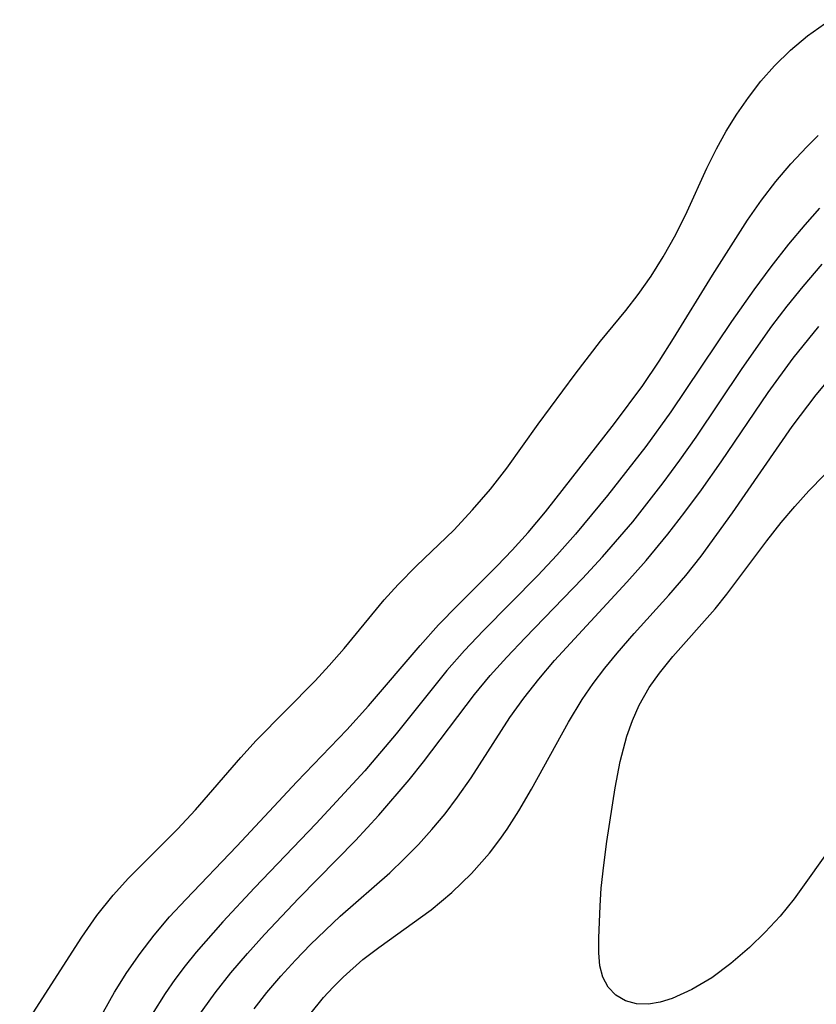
# Model space of a CAD drawing. Header units: metres. Extents: x 1073367 to 1082519, y 1569854 to 1574957.
# Tile 683 of 1056: x 1080986 to 1081040, y 1570992 to 1571058. Entities that reach past the tile are written whole.
import ezdxf

# ---------------------------------------------------------------- set-up
doc = ezdxf.new("R2010")
doc.units = ezdxf.units.M
doc.layers.add('CGG_CurvaNivelLidar_v1', color=253, linetype='Continuous', lineweight=30)

msp = doc.modelspace()

# ---------------------------------------------------------------- linework, layer by layer
at = {"layer": 'CGG_CurvaNivelLidar_v1'}
for p, q in [((1081039.0541, 1571057.2938, 77), (1081040.5617, 1571058.3843, 77)), ((1081037.8995, 1571056.3325, 77), (1081039.0541, 1571057.2938, 77)), ((1081036.8229, 1571055.2904, 77), (1081037.8995, 1571056.3325, 77)), ((1081035.9184, 1571054.2586, 77), (1081036.8229, 1571055.2904, 77)), ((1081035.0791, 1571053.1674, 77), (1081035.9184, 1571054.2586, 77)), ((1081034.3038, 1571052.0505, 77), (1081035.0791, 1571053.1674, 77)), ((1081033.5821, 1571050.896, 77), (1081034.3038, 1571052.0505, 77)), ((1081032.9229, 1571049.7051, 77), (1081033.5821, 1571050.896, 77)), ((1081038.9996, 1571049.8539, 76.5), (1081039.7705, 1571050.6058, 76.5)), ((1081032.2943, 1571048.4073, 77), (1081032.9229, 1571049.7051, 77)), ((1081037.9257, 1571048.7123, 76.5), (1081038.9996, 1571049.8539, 76.5)), ((1081036.9095, 1571047.5182, 76.5), (1081037.9257, 1571048.7123, 76.5)), ((1081030.971, 1571045.5117, 77), (1081032.2943, 1571048.4073, 77)), ((1081035.9553, 1571046.2728, 76.5), (1081036.9095, 1571047.5182, 76.5)), ((1081035.0252, 1571044.922, 76.5), (1081035.9553, 1571046.2728, 76.5)), ((1081030.191, 1571043.955, 77), (1081030.971, 1571045.5117, 77)), ((1081039.8448, 1571045.7335, 76), (1081038.8545, 1571044.6223, 76)), ((1081032.6752, 1571041.2364, 76.5), (1081035.0252, 1571044.922, 76.5)), ((1081038.8545, 1571044.6223, 76), (1081037.7745, 1571043.3183, 76)), ((1081029.3574, 1571042.476, 77), (1081030.191, 1571043.955, 77)), ((1081037.7745, 1571043.3183, 76), (1081036.592, 1571041.798, 76)), ((1081028.5449, 1571041.1788, 77), (1081029.3574, 1571042.476, 77)), ((1081036.592, 1571041.798, 76), (1081035.4409, 1571040.2451, 76)), ((1081038.7492, 1571040.472, 75.5), (1081040.0213, 1571041.9633, 75.5)), ((1081027.6708, 1571039.9284, 77), (1081028.5449, 1571041.1788, 77)), ((1081030.0552, 1571036.9944, 76.5), (1081032.6752, 1571041.2364, 76.5)), ((1081035.4409, 1571040.2451, 76), (1081033.9438, 1571038.1244, 76)), ((1081037.6864, 1571039.1514, 75.5), (1081038.7492, 1571040.472, 75.5)), ((1081026.8484, 1571038.8713, 77), (1081027.6708, 1571039.9284, 77)), ((1081025.1428, 1571036.795, 77), (1081026.8484, 1571038.8713, 77)), ((1081036.6566, 1571037.8013, 75.5), (1081037.6864, 1571039.1514, 75.5)), ((1081033.9438, 1571038.1244, 76), (1081029.8706, 1571032.0606, 76)), ((1081034.6527, 1571034.9708, 75.5), (1081036.6566, 1571037.8013, 75.5)), ((1081038.0905, 1571035.6649, 75), (1081039.81, 1571037.7916, 75)), ((1081023.4327, 1571034.5825, 77), (1081025.1428, 1571036.795, 77)), ((1081029.0847, 1571035.4679, 76.5), (1081030.0552, 1571036.9944, 76.5)), ((1081027.9826, 1571033.8338, 76.5), (1081029.0847, 1571035.4679, 76.5)), ((1081036.4049, 1571033.3594, 75), (1081038.0905, 1571035.6649, 75)), ((1081031.564, 1571030.3703, 75.5), (1081034.6527, 1571034.9708, 75.5)), ((1081020.9627, 1571031.243, 77), (1081023.4327, 1571034.5825, 77)), ((1081039.6298, 1571033.2026, 74.5), (1081040.6609, 1571034.4288, 74.5)), ((1081026.0865, 1571031.2853, 76.5), (1081027.9826, 1571033.8338, 76.5)), ((1081033.2375, 1571028.7088, 75), (1081036.4049, 1571033.3594, 75)), ((1081038.0043, 1571031.086, 74.5), (1081039.6298, 1571033.2026, 74.5)), ((1081029.8706, 1571032.0606, 76), (1081028.1917, 1571029.7442, 76)), ((1081018.8582, 1571028.288, 77), (1081020.9627, 1571031.243, 77)), ((1081021.4422, 1571025.3486, 76.5), (1081026.0865, 1571031.2853, 76.5)), ((1081034.0153, 1571025.2851, 74.5), (1081038.0043, 1571031.086, 74.5)), ((1081030.474, 1571028.8158, 75.5), (1081031.564, 1571030.3703, 75.5)), ((1081028.1917, 1571029.7442, 76), (1081025.6041, 1571026.4553, 76)), ((1081017.7614, 1571026.8662, 77), (1081018.8582, 1571028.288, 77)), ((1081029.3532, 1571027.2855, 75.5), (1081030.474, 1571028.8158, 75.5)), ((1081031.9151, 1571026.8246, 75), (1081033.2375, 1571028.7088, 75)), ((1081039.1285, 1571026.7586, 74), (1081040.1637, 1571027.8039, 74)), ((1081016.5528, 1571025.4713, 77), (1081017.7614, 1571026.8662, 77)), ((1081027.3071, 1571024.6826, 75.5), (1081029.3532, 1571027.2855, 75.5)), ((1081025.6041, 1571026.4553, 76), (1081023.4628, 1571023.8439, 76)), ((1081030.8084, 1571025.3157, 75), (1081031.9151, 1571026.8246, 75)), ((1081038.1849, 1571025.71, 74), (1081039.1285, 1571026.7586, 74)), ((1081037.2827, 1571024.625, 74), (1081038.1849, 1571025.71, 74)), ((1081015.2883, 1571024.1275, 77), (1081016.5528, 1571025.4713, 77)), ((1081020.291, 1571023.9601, 76.5), (1081021.4422, 1571025.3486, 76.5)), ((1081029.6681, 1571023.8389, 75), (1081030.8084, 1571025.3157, 75)), ((1081031.9144, 1571022.3793, 74.5), (1081034.0153, 1571025.2851, 74.5)), ((1081025.2737, 1571022.3219, 75.5), (1081027.3071, 1571024.6826, 75.5)), ((1081036.3152, 1571023.393, 74), (1081037.2827, 1571024.625, 74)), ((1081012.7776, 1571021.713, 77), (1081015.2883, 1571024.1275, 77)), ((1081019.2208, 1571022.7664, 76.5), (1081020.291, 1571023.9601, 76.5)), ((1081023.4628, 1571023.8439, 76), (1081022.2194, 1571022.4409, 76)), ((1081028.2066, 1571022.0875, 75), (1081029.6681, 1571023.8389, 75)), ((1081033.6326, 1571019.8258, 74), (1081036.3152, 1571023.393, 74)), ((1081018.2117, 1571021.7125, 76.5), (1081019.2208, 1571022.7664, 76.5)), ((1081022.2194, 1571022.4409, 76), (1081020.9363, 1571021.0747, 76)), ((1081023.937, 1571020.8736, 75.5), (1081025.2737, 1571022.3219, 75.5)), ((1081030.8712, 1571021.0637, 74.5), (1081031.9144, 1571022.3793, 74.5)), ((1081011.5555, 1571020.4811, 77), (1081012.7776, 1571021.713, 77)), ((1081015.562, 1571019.0876, 76.5), (1081018.2117, 1571021.7125, 76.5)), ((1081026.9114, 1571020.6339, 75), (1081028.2066, 1571022.0875, 75)), ((1081020.9363, 1571021.0747, 76), (1081017.2547, 1571017.3614, 76)), ((1081029.7365, 1571019.759, 74.5), (1081030.8712, 1571021.0637, 74.5)), ((1081010.6216, 1571019.4321, 77), (1081011.5555, 1571020.4811, 77)), ((1081020.0792, 1571016.8919, 75.5), (1081023.937, 1571020.8736, 75.5)), ((1081022.05, 1571015.3612, 75), (1081026.9114, 1571020.6339, 75)), ((1081027.4052, 1571017.1803, 74.5), (1081029.7365, 1571019.759, 74.5)), ((1081032.844, 1571018.8425, 74), (1081033.6326, 1571019.8258, 74)), ((1081007.9244, 1571016.1649, 77), (1081010.6216, 1571019.4321, 77)), ((1081014.2608, 1571017.7536, 76.5), (1081015.562, 1571019.0876, 76.5)), ((1081029.9937, 1571015.6457, 74), (1081032.844, 1571018.8425, 74)), ((1081013.0232, 1571016.386, 76.5), (1081014.2608, 1571017.7536, 76.5)), ((1081017.2547, 1571017.3614, 76), (1081016.0034, 1571016.0429, 76)), ((1081026.2649, 1571015.8606, 74.5), (1081027.4052, 1571017.1803, 74.5)), ((1081009.5705, 1571012.3327, 76.5), (1081013.0232, 1571016.386, 76.5)), ((1081018.8538, 1571015.6014, 75.5), (1081020.0792, 1571016.8919, 75.5)), ((1081006.9227, 1571015.0292, 77), (1081007.9244, 1571016.1649, 77)), ((1081016.0034, 1571016.0429, 76), (1081014.8208, 1571014.688, 76)), ((1081025.4359, 1571014.8492, 74.5), (1081026.2649, 1571015.8606, 74.5)), ((1081029.0966, 1571014.5261, 74), (1081029.9937, 1571015.6457, 74)), ((1081005.9723, 1571013.9952, 77), (1081006.9227, 1571015.0292, 77)), ((1081017.736, 1571014.36, 75.5), (1081018.8538, 1571015.6014, 75.5)), ((1081020.9906, 1571014.1247, 75), (1081022.05, 1571015.3612, 75)), ((1081014.8208, 1571014.688, 76), (1081011.4212, 1571010.4451, 76)), ((1081016.6831, 1571013.0903, 75.5), (1081017.736, 1571014.36, 75.5)), ((1081024.6455, 1571013.8151, 74.5), (1081025.4359, 1571014.8492, 74.5)), ((1081028.4171, 1571013.5453, 74), (1081029.0966, 1571014.5261, 74)), ((1081002.0276, 1571010.001, 77), (1081005.9723, 1571013.9952, 77)), ((1081019.9892, 1571012.8505, 75), (1081020.9906, 1571014.1247, 75)), ((1081023.9076, 1571012.7493, 74.5), (1081024.6455, 1571013.8151, 74.5)), ((1081013.26, 1571008.5723, 75.5), (1081016.6831, 1571013.0903, 75.5)), ((1081027.7475, 1571012.3752, 74), (1081028.4171, 1571013.5453, 74)), ((1081008.1122, 1571010.7186, 76.5), (1081009.5705, 1571012.3327, 76.5)), ((1081019.0614, 1571011.5369, 75), (1081019.9892, 1571012.8505, 75)), ((1081022.9913, 1571011.2305, 74.5), (1081023.9076, 1571012.7493, 74.5)), ((1081027.2884, 1571011.3519, 74), (1081027.7475, 1571012.3752, 74)), ((1081016.4563, 1571007.501, 75), (1081019.0614, 1571011.5369, 75)), ((1081020.5157, 1571006.7272, 74.5), (1081022.9913, 1571011.2305, 74.5)), ((1081026.9112, 1571010.286, 74), (1081027.2884, 1571011.3519, 74)), ((1081004.7464, 1571007.227, 76.5), (1081008.1122, 1571010.7186, 76.5)), ((1081011.4212, 1571010.4451, 76), (1081009.3185, 1571007.9693, 76)), ((1081000.9904, 1571008.8488, 77), (1081002.0276, 1571010.001, 77)), ((1081026.4643, 1571008.5814, 74), (1081026.9112, 1571010.286, 74)), ((1080997.9453, 1571005.3355, 77), (1081000.9904, 1571008.8488, 77)), ((1081012.2914, 1571007.3518, 75.5), (1081013.26, 1571008.5723, 75.5)), ((1081026.1276, 1571006.8255, 74), (1081026.4643, 1571008.5814, 74)), ((1081009.3185, 1571007.9693, 76), (1081006.0521, 1571004.4296, 76)), ((1081000.7233, 1571002.8963, 76.5), (1081004.7464, 1571007.227, 76.5)), ((1081010.262, 1571004.9771, 75.5), (1081012.2914, 1571007.3518, 75.5)), ((1081015.5468, 1571006.1851, 75), (1081016.4563, 1571007.501, 75)), ((1081019.6671, 1571005.2846, 74.5), (1081020.5157, 1571006.7272, 74.5)), ((1081025.5759, 1571003.2116, 74), (1081026.1276, 1571006.8255, 74)), ((1081014.7096, 1571005.0857, 75), (1081015.5468, 1571006.1851, 75)), ((1080996.7335, 1571004.0486, 77), (1080997.9453, 1571005.3355, 77)), ((1081013.824, 1571004.0235, 75), (1081014.7096, 1571005.0857, 75)), ((1081018.8777, 1571004.0473, 74.5), (1081019.6671, 1571005.2846, 74.5)), ((1081006.0521, 1571004.4296, 76), (1081001.8987, 1571000.0971, 76)), ((1081008.6969, 1571003.2876, 75.5), (1081010.262, 1571004.9771, 75.5)), ((1080993.4525, 1571000.7666, 77), (1080996.7335, 1571004.0486, 77)), ((1081012.9146, 1571003.0213, 75), (1081013.824, 1571004.0235, 75)), ((1081018.3847, 1571003.343, 74.5), (1081018.8777, 1571004.0473, 74.5)), ((1081004.8897, 1570999.4051, 75.5), (1081008.6969, 1571003.2876, 75.5)), ((1081017.6872, 1571002.44, 74.5), (1081018.3847, 1571003.343, 74.5)), ((1081025.3638, 1571001.625, 74), (1081025.5759, 1571003.2116, 74)), ((1081040.887, 1571003.1981, 74), (1081038.1488, 1570999.3703, 74)), ((1080997.2974, 1570999.3284, 76.5), (1081000.7233, 1571002.8963, 76.5)), ((1081011.967, 1571002.0549, 75), (1081012.9146, 1571003.0213, 75)), ((1081016.4743, 1571001.0676, 74.5), (1081017.6872, 1571002.44, 74.5)), ((1081010.9846, 1571001.1247, 75), (1081011.967, 1571002.0549, 75)), ((1081007.6703, 1570998.2036, 75), (1081010.9846, 1571001.1247, 75)), ((1081025.1981, 1571000.0774, 74), (1081025.3638, 1571001.625, 74)), ((1080992.4143, 1570999.6176, 77), (1080993.4525, 1571000.7666, 77)), ((1081015.1654, 1570999.7963, 74.5), (1081016.4743, 1571001.0676, 74.5)), ((1081001.8987, 1571000.0971, 76), (1080999.7789, 1570997.8352, 76)), ((1081013.772, 1570998.6348, 74.5), (1081015.1654, 1570999.7963, 74.5)), ((1081025.1134, 1570998.9012, 74), (1081025.1981, 1571000.0774, 74)), ((1080991.3273, 1570998.2413, 77), (1080992.4143, 1570999.6176, 77)), ((1080996.2089, 1570998.1512, 76.5), (1080997.2974, 1570999.3284, 76.5)), ((1081002.5784, 1570996.981, 75.5), (1081004.8897, 1570999.4051, 75.5)), ((1081038.1488, 1570999.3703, 74), (1081037.2199, 1570998.2143, 74)), ((1081010.2509, 1570996.1126, 74.5), (1081013.772, 1570998.6348, 74.5)), ((1081025.0345, 1570996.7245, 74), (1081025.1134, 1570998.9012, 74)), ((1080990.3094, 1570996.7968, 77), (1080991.3273, 1570998.2413, 77)), ((1080995.1695, 1570996.9392, 76.5), (1080996.2089, 1570998.1512, 76.5)), ((1080999.7789, 1570997.8352, 76), (1080997.9867, 1570995.7931, 76)), ((1081005.6722, 1570996.3015, 75), (1081007.6703, 1570998.2036, 75)), ((1081037.2199, 1570998.2143, 74), (1081036.2037, 1570997.1225, 74)), ((1081036.2037, 1570997.1225, 74), (1081035.1387, 1570996.1074, 74)), ((1080986.1372, 1570990.3317, 77), (1080990.3094, 1570996.7968, 77)), ((1080994.22, 1570995.7059, 76.5), (1080995.1695, 1570996.9392, 76.5)), ((1081001.4292, 1570995.7062, 75.5), (1081002.5784, 1570996.981, 75.5)), ((1081025.0321, 1570995.7558, 74), (1081025.0345, 1570996.7245, 74)), ((1081004.6577, 1570995.2576, 75), (1081005.6722, 1570996.3015, 75)), ((1081009.1911, 1570995.2919, 74.5), (1081010.2509, 1570996.1126, 74.5)), ((1081035.1387, 1570996.1074, 74), (1081033.8877, 1570995.0268, 74)), ((1080993.3349, 1570994.4282, 76.5), (1080994.22, 1570995.7059, 76.5)), ((1080997.9867, 1570995.7931, 76), (1080997.2506, 1570994.8814, 76)), ((1081000.3178, 1570994.4025, 75.5), (1081001.4292, 1570995.7062, 75.5)), ((1081003.6776, 1570994.1833, 75), (1081004.6577, 1570995.2576, 75)), ((1081007.851, 1570994.1061, 74.5), (1081009.1911, 1570995.2919, 74.5)), ((1081025.0992, 1570994.8815, 74), (1081025.0321, 1570995.7558, 74)), ((1080997.2506, 1570994.8814, 76), (1080996.5667, 1570993.9656, 76)), ((1081025.2931, 1570994.1089, 74), (1081025.0992, 1570994.8815, 74)), ((1081033.8877, 1570995.0268, 74), (1081032.6103, 1570994.0764, 74)), ((1080992.5109, 1570993.1136, 76.5), (1080993.3349, 1570994.4282, 76.5)), ((1080996.5667, 1570993.9656, 76), (1080995.917, 1570993.0254, 76)), ((1080999.2566, 1570993.0617, 75.5), (1081000.3178, 1570994.4025, 75.5)), ((1081002.7384, 1570993.0763, 75), (1081003.6776, 1570994.1833, 75)), ((1081007.1848, 1570993.4384, 74.5), (1081007.851, 1570994.1061, 74.5)), ((1081025.6603, 1570993.447, 74), (1081025.2931, 1570994.1089, 74)), ((1081032.6103, 1570994.0764, 74), (1081031.2682, 1570993.282, 74)), ((1081006.5496, 1570992.7423, 74.5), (1081007.1848, 1570993.4384, 74.5)), ((1081026.1827, 1570992.9141, 74), (1081025.6603, 1570993.447, 74)), ((1081031.2682, 1570993.282, 74), (1081029.9531, 1570992.6903, 74)), ((1080991.3432, 1570991.0135, 76.5), (1080992.5109, 1570993.1136, 76.5)), ((1080995.917, 1570993.0254, 76), (1080995.0377, 1570991.6362, 76)), ((1080998.0463, 1570991.3705, 75.5), (1080999.2566, 1570993.0617, 75.5)), ((1081001.8803, 1570991.9855, 75), (1081002.7384, 1570993.0763, 75)), ((1081005.6224, 1570991.6077, 74.5), (1081006.5496, 1570992.7423, 74.5)), ((1081026.8311, 1570992.5304, 74), (1081026.1827, 1570992.9141, 74)), ((1081027.5692, 1570992.3201, 74), (1081026.8311, 1570992.5304, 74)), ((1081029.9531, 1570992.6903, 74), (1081029.1468, 1570992.428, 74)), ((1081028.3743, 1570992.2912, 74), (1081027.5692, 1570992.3201, 74)), ((1081029.1468, 1570992.428, 74), (1081028.3743, 1570992.2912, 74))]:
    msp.add_line(p, q, dxfattribs=at)

doc.saveas('drawing.dxf')
